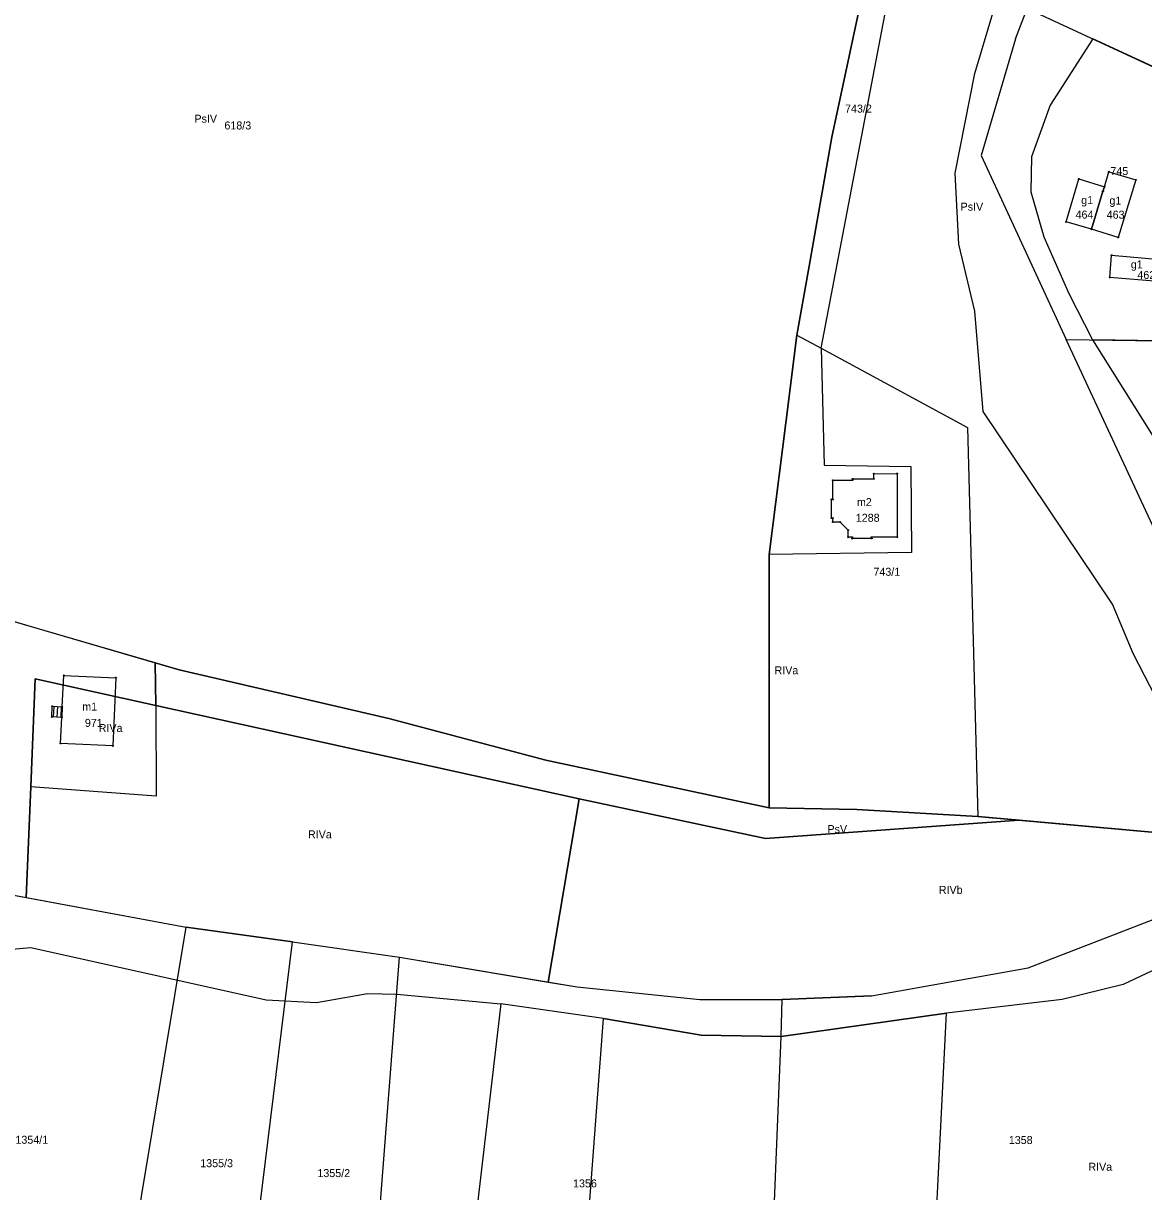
# Model space of a CAD drawing. Extents: x 7498273 to 7499989, y 5499795 to 5500810.
# Drawn here: x 7498378.9 to 7498588.9, y 5500193.5 to 5500412.5 of the extents above; entities that cross this region are included whole.
import ezdxf

# ---------------------------------------------------------------- set-up
doc = ezdxf.new("R2010")
doc.units = 0
for name, color, linetype in [('209-oznaczenie konturu klasyfikacyjnego', 7, 'Continuous'), ('211-numer działki ewidencyjnej', 7, 'Continuous'), ('217-kontur klasyfikacyjny', 7, 'Continuous'), ('218-kontur użytku gruntowego', 7, 'Continuous'), ('219-działka ewidencyjna', 7, 'Continuous'), ('312-budynek ewidencyjny', 7, 'Continuous'), ('312-oznaczenie budynku ewidencyjnego', 7, 'Continuous'), ('312-oznaczenie budynku ewidencyjnego-Atr117', 7, 'Continuous'), ('352-schody', 7, 'Continuous'), ('Punkt budynku', 7, 'Continuous')]:
    doc.layers.add(name, color=color, linetype=linetype)

# ---------------------------------------------------------------- blocks, each defined once
blk = doc.blocks.new('PUNKTBUD')
blk.add_circle((0, 0), 0.09)

msp = doc.modelspace()

# ---------------------------------------------------------------- linework, layer by layer
at = {"layer": '217-kontur klasyfikacyjny'}
for points in [[(7498537.31, 5500423.31), (7498530.46, 5500391.16)], [(7498557.26, 5500403.1), (7498561.04, 5500415.63)], [(7498579.36, 5500409.58), (7498571.4, 5500397.16)], [(7498593.88, 5500402.87), (7498579.36, 5500409.58)], [(7498553.6, 5500384.36), (7498557.26, 5500403.1)], [(7498571.4, 5500397.16), (7498567.9, 5500387.46)], [(7498530.46, 5500391.16), (7498526.05, 5500365.93)], [(7498567.9, 5500387.46), (7498567.77, 5500380.87)], [(7498554.29, 5500371.11), (7498553.6, 5500384.36)], [(7498567.77, 5500380.87), (7498570.2, 5500372.45)], [(7498557.25, 5500358.52), (7498554.29, 5500371.11)], [(7498570.2, 5500372.45), (7498574.86, 5500361.85)], [(7498526.05, 5500365.93), (7498523.88, 5500354.06)], [(7498574.86, 5500361.85), (7498579.32, 5500353.13)], [(7498558.82, 5500339.7), (7498557.25, 5500358.52)], [(7498521.83, 5500337.58), (7498523.88, 5500354.06)], [(7498523.88, 5500354.06), (7498528.45, 5500351.58)], [(7498528.45, 5500351.58), (7498529.03, 5500329.67)], [(7498579.32, 5500353.13), (7498604.68, 5500352.8)], [(7498579.32, 5500353.13), (7498605.75, 5500311.04)], [(7498583.05, 5500303.6), (7498558.82, 5500339.7)], [(7498518.75, 5500312.94), (7498521.83, 5500337.58)], [(7498529.03, 5500329.67), (7498545.29, 5500329.41)], [(7498545.29, 5500329.41), (7498545.38, 5500313.27)], [(7498545.38, 5500313.27), (7498518.75, 5500312.94)], [(7498518.75, 5500312.94), (7498518.75, 5500308.3)], [(7498518.75, 5500308.3), (7498518.73, 5500265.44)], [(7498381.55, 5500299.07), (7498363.93, 5500304.21)], [(7498586.95, 5500294.36), (7498583.05, 5500303.6)], [(7498403.65, 5500292.62), (7498381.55, 5500299.07)], [(7498403.76, 5500284.65), (7498403.65, 5500292.62)], [(7498408.16, 5500291.3), (7498403.65, 5500292.62)], [(7498602.66, 5500263.82), (7498586.95, 5500294.36)], [(7498447.43, 5500282.19), (7498408.16, 5500291.3)], [(7498380.33, 5500269.38), (7498381.16, 5500289.64)], [(7498381.16, 5500289.64), (7498403.76, 5500284.65)], [(7498483.09, 5500267.14), (7498403.76, 5500284.65)], [(7498403.76, 5500284.65), (7498403.81, 5500267.65)], [(7498476.87, 5500274.35), (7498447.43, 5500282.19)], [(7498518.73, 5500265.44), (7498476.87, 5500274.35)], [(7498379.48, 5500248.65), (7498380.33, 5500269.38)], [(7498403.81, 5500267.65), (7498380.33, 5500269.38)], [(7498477.33, 5500232.8), (7498483.09, 5500267.14)], [(7498483.09, 5500267.14), (7498518.06, 5500259.71)], [(7498535.17, 5500265.11), (7498518.73, 5500265.44)], [(7498557.81, 5500263.82), (7498535.17, 5500265.11)], [(7498565.56, 5500263.13), (7498557.81, 5500263.82)], [(7498518.06, 5500259.71), (7498565.56, 5500263.13)], [(7498598.77, 5500260.15), (7498565.56, 5500263.13)], [(7498370.04, 5500250.4), (7498379.48, 5500248.65)], [(7498379.48, 5500248.65), (7498409.43, 5500243.11)], [(7498567.27, 5500235.44), (7498595.68, 5500246.48)], [(7498409.43, 5500243.11), (7498429.42, 5500240.34)], [(7498429.42, 5500240.34), (7498449.47, 5500237.45)], [(7498366.87, 5500238.07), (7498380.36, 5500239.26)], [(7498380.36, 5500239.26), (7498424.44, 5500229.47)], [(7498449.47, 5500237.45), (7498477.33, 5500232.8)], [(7498596.86, 5500237.88), (7498585.09, 5500232.36)], [(7498537.93, 5500230.19), (7498567.27, 5500235.44)], [(7498477.33, 5500232.8), (7498482.74, 5500231.9)], [(7498482.74, 5500231.9), (7498505.74, 5500229.52)], [(7498585.09, 5500232.36), (7498573.61, 5500229.55)], [(7498424.44, 5500229.47), (7498433.86, 5500228.98)], [(7498433.86, 5500228.98), (7498443.47, 5500230.62)], [(7498443.47, 5500230.62), (7498448.93, 5500230.55)], [(7498448.93, 5500230.55), (7498468.44, 5500228.73)], [(7498468.44, 5500228.73), (7498459.42, 5500151.72)], [(7498487.66, 5500225.94), (7498468.44, 5500228.73)], [(7498505.74, 5500229.52), (7498521.13, 5500229.5)], [(7498521.13, 5500229.5), (7498537.93, 5500230.19)], [(7498573.61, 5500229.55), (7498551.94, 5500226.98)], [(7498551.94, 5500226.98), (7498520.99, 5500222.57)], [(7498505.95, 5500222.86), (7498487.66, 5500225.94)], [(7498520.99, 5500222.57), (7498505.95, 5500222.86)]]:
    msp.add_lwpolyline(points, dxfattribs=at)
at = {"layer": '218-kontur użytku gruntowego'}
for points in [[(7498537.31, 5500423.31), (7498530.46, 5500391.16)], [(7498557.26, 5500403.1), (7498561.04, 5500415.63)], [(7498579.36, 5500409.58), (7498571.4, 5500397.16)], [(7498593.88, 5500402.87), (7498579.36, 5500409.58)], [(7498553.6, 5500384.36), (7498557.26, 5500403.1)], [(7498571.4, 5500397.16), (7498567.9, 5500387.46)], [(7498530.46, 5500391.16), (7498526.05, 5500365.93)], [(7498567.9, 5500387.46), (7498567.77, 5500380.87)], [(7498554.29, 5500371.11), (7498553.6, 5500384.36)], [(7498567.77, 5500380.87), (7498570.2, 5500372.45)], [(7498557.25, 5500358.52), (7498554.29, 5500371.11)], [(7498570.2, 5500372.45), (7498574.86, 5500361.85)], [(7498526.05, 5500365.93), (7498523.88, 5500354.06)], [(7498574.86, 5500361.85), (7498579.32, 5500353.13)], [(7498558.82, 5500339.7), (7498557.25, 5500358.52)], [(7498523.88, 5500354.06), (7498521.83, 5500337.58)], [(7498523.88, 5500354.06), (7498528.45, 5500351.58)], [(7498528.45, 5500351.58), (7498529.03, 5500329.67)], [(7498579.32, 5500353.13), (7498605.75, 5500311.04)], [(7498604.68, 5500352.8), (7498579.32, 5500353.13)], [(7498583.05, 5500303.6), (7498558.82, 5500339.7)], [(7498521.83, 5500337.58), (7498518.75, 5500312.94)], [(7498529.03, 5500329.67), (7498545.29, 5500329.41)], [(7498545.29, 5500329.41), (7498545.38, 5500313.27)], [(7498545.38, 5500313.27), (7498518.75, 5500312.94)], [(7498518.75, 5500312.94), (7498518.75, 5500308.3)], [(7498518.75, 5500308.3), (7498518.73, 5500265.44)], [(7498381.55, 5500299.07), (7498363.93, 5500304.21)], [(7498586.95, 5500294.36), (7498583.05, 5500303.6)], [(7498403.65, 5500292.62), (7498381.55, 5500299.07)], [(7498403.65, 5500292.62), (7498403.76, 5500284.65)], [(7498408.16, 5500291.3), (7498403.65, 5500292.62)], [(7498602.66, 5500263.82), (7498586.95, 5500294.36)], [(7498447.43, 5500282.19), (7498408.16, 5500291.3)], [(7498381.16, 5500289.64), (7498380.33, 5500269.38)], [(7498403.76, 5500284.65), (7498381.16, 5500289.64)], [(7498403.76, 5500284.65), (7498483.09, 5500267.14)], [(7498403.76, 5500284.65), (7498403.81, 5500267.65)], [(7498476.87, 5500274.35), (7498447.43, 5500282.19)], [(7498518.73, 5500265.44), (7498476.87, 5500274.35)], [(7498380.33, 5500269.38), (7498379.48, 5500248.65)], [(7498403.81, 5500267.65), (7498380.33, 5500269.38)], [(7498483.09, 5500267.14), (7498477.33, 5500232.8)], [(7498518.06, 5500259.71), (7498483.09, 5500267.14)], [(7498518.73, 5500265.44), (7498535.17, 5500265.11)], [(7498535.17, 5500265.11), (7498557.81, 5500263.82)], [(7498557.81, 5500263.82), (7498565.56, 5500263.13)], [(7498565.56, 5500263.13), (7498518.06, 5500259.71)], [(7498565.56, 5500263.13), (7498598.77, 5500260.15)], [(7498370.04, 5500250.4), (7498379.48, 5500248.65)], [(7498379.48, 5500248.65), (7498409.43, 5500243.11)], [(7498567.27, 5500235.44), (7498595.68, 5500246.48)], [(7498409.43, 5500243.11), (7498429.42, 5500240.34)], [(7498429.42, 5500240.34), (7498449.47, 5500237.45)], [(7498366.87, 5500238.07), (7498380.36, 5500239.26)], [(7498380.36, 5500239.26), (7498424.44, 5500229.47)], [(7498449.47, 5500237.45), (7498477.33, 5500232.8)], [(7498596.86, 5500237.88), (7498585.09, 5500232.36)], [(7498537.93, 5500230.19), (7498567.27, 5500235.44)], [(7498477.33, 5500232.8), (7498482.74, 5500231.9)], [(7498482.74, 5500231.9), (7498505.74, 5500229.52)], [(7498585.09, 5500232.36), (7498573.61, 5500229.55)], [(7498424.44, 5500229.47), (7498433.86, 5500228.98)], [(7498433.86, 5500228.98), (7498443.47, 5500230.62)], [(7498443.47, 5500230.62), (7498448.93, 5500230.55)], [(7498448.93, 5500230.55), (7498468.44, 5500228.73)], [(7498468.44, 5500228.73), (7498459.42, 5500151.72)], [(7498487.66, 5500225.94), (7498468.44, 5500228.73)], [(7498505.74, 5500229.52), (7498521.13, 5500229.5)], [(7498521.13, 5500229.5), (7498537.93, 5500230.19)], [(7498573.61, 5500229.55), (7498551.94, 5500226.98)], [(7498551.94, 5500226.98), (7498520.99, 5500222.57)], [(7498505.95, 5500222.86), (7498487.66, 5500225.94)], [(7498520.99, 5500222.57), (7498505.95, 5500222.86)]]:
    msp.add_lwpolyline(points, dxfattribs=at)
at = {"layer": '219-działka ewidencyjna'}
for points in [[(7498528.45, 5500351.58), (7498542.02, 5500422.54)], [(7498530.46, 5500391.16), (7498537.31, 5500423.31)], [(7498564.91, 5500409.57), (7498567.09, 5500415.26)], [(7498567.09, 5500415.26), (7498606.9, 5500396.84)], [(7498564.91, 5500409.57), (7498558.46, 5500387.69)], [(7498526.05, 5500365.93), (7498530.46, 5500391.16)], [(7498558.46, 5500387.69), (7498574.39, 5500353.19)], [(7498523.88, 5500354.06), (7498526.05, 5500365.93)], [(7498521.83, 5500337.58), (7498523.88, 5500354.06)], [(7498523.88, 5500354.06), (7498528.45, 5500351.58)], [(7498528.45, 5500351.58), (7498555.91, 5500336.73)], [(7498574.39, 5500353.19), (7498604.68, 5500352.8)], [(7498621.71, 5500251.36), (7498574.39, 5500353.19)], [(7498518.75, 5500312.94), (7498521.83, 5500337.58)], [(7498555.91, 5500336.73), (7498557.81, 5500263.82)], [(7498518.75, 5500308.3), (7498518.75, 5500312.94)], [(7498518.73, 5500265.44), (7498518.75, 5500308.3)], [(7498363.93, 5500304.21), (7498408.16, 5500291.3)], [(7498408.16, 5500291.3), (7498447.43, 5500282.19)], [(7498447.43, 5500282.19), (7498476.87, 5500274.35)], [(7498476.87, 5500274.35), (7498518.73, 5500265.44)], [(7498518.73, 5500265.44), (7498535.17, 5500265.11)], [(7498535.17, 5500265.11), (7498557.81, 5500263.82)], [(7498557.81, 5500263.82), (7498598.77, 5500260.15)], [(7498370.04, 5500250.4), (7498409.43, 5500243.11)], [(7498567.27, 5500235.44), (7498595.68, 5500246.48)], [(7498394.78, 5500154.57), (7498409.43, 5500243.11)], [(7498429.42, 5500240.34), (7498409.43, 5500243.11)], [(7498418.64, 5500153.08), (7498429.42, 5500240.34)], [(7498429.42, 5500240.34), (7498449.47, 5500237.45)], [(7498442.81, 5500152.13), (7498449.47, 5500237.45)], [(7498449.47, 5500237.45), (7498482.74, 5500231.9)], [(7498537.93, 5500230.19), (7498567.27, 5500235.44)], [(7498482.74, 5500231.9), (7498505.74, 5500229.52)], [(7498505.74, 5500229.52), (7498521.13, 5500229.5)], [(7498520.99, 5500222.57), (7498521.13, 5500229.5)], [(7498537.93, 5500230.19), (7498521.13, 5500229.5)], [(7498520.99, 5500222.57), (7498551.94, 5500226.98)], [(7498548.54, 5500158.39), (7498551.94, 5500226.98)], [(7498482.05, 5500151.16), (7498487.66, 5500225.94)], [(7498487.66, 5500225.94), (7498505.95, 5500222.86)], [(7498505.95, 5500222.86), (7498520.99, 5500222.57)], [(7498518.23, 5500154.59), (7498520.99, 5500222.57)]]:
    msp.add_lwpolyline(points, dxfattribs=at)
at = {"layer": '312-budynek ewidencyjny'}
for points in [[(7498581.55, 5500381.86), (7498582.39, 5500384.67)], [(7498582.39, 5500384.67), (7498587.42, 5500383.12)], [(7498574.41, 5500375.24), (7498576.74, 5500383.31)], [(7498576.74, 5500383.31), (7498581.55, 5500381.86)], [(7498587.42, 5500383.12), (7498584.11, 5500372.34)], [(7498581.29, 5500380.99), (7498579.11, 5500373.87)], [(7498579.11, 5500373.87), (7498581.29, 5500380.99)], [(7498581.55, 5500381.86), (7498581.29, 5500380.99)], [(7498581.29, 5500380.99), (7498581.55, 5500381.86)], [(7498579.11, 5500373.87), (7498574.41, 5500375.24)], [(7498584.11, 5500372.34), (7498579.11, 5500373.87)], [(7498582.55, 5500364.85), (7498582.91, 5500369.02)], [(7498582.91, 5500369.02), (7498591.99, 5500368.23)], [(7498591.63, 5500364.06), (7498582.55, 5500364.85)], [(7498538.35, 5500328.07), (7498542.7, 5500328.08)], [(7498538.36, 5500327.11), (7498538.35, 5500328.07)], [(7498542.7, 5500328.08), (7498542.73, 5500316.18)], [(7498530.66, 5500326.85), (7498534.36, 5500326.86)], [(7498530.67, 5500323.25), (7498530.66, 5500326.85)], [(7498534.36, 5500327.1), (7498538.36, 5500327.11)], [(7498534.36, 5500326.86), (7498534.36, 5500327.1)], [(7498530.42, 5500323.25), (7498530.67, 5500323.25)], [(7498530.43, 5500319.75), (7498530.42, 5500323.25)], [(7498530.68, 5500319.75), (7498530.43, 5500319.75)], [(7498530.68, 5500319), (7498530.68, 5500319.75)], [(7498532.03, 5500319), (7498530.68, 5500319)], [(7498533.52, 5500317.51), (7498532.03, 5500319)], [(7498533.52, 5500316.16), (7498533.52, 5500317.51)], [(7498534.28, 5500316.16), (7498533.52, 5500316.16)], [(7498534.29, 5500315.91), (7498534.28, 5500316.16)], [(7498537.94, 5500315.92), (7498534.29, 5500315.91)], [(7498542.73, 5500316.18), (7498537.93, 5500316.17)], [(7498537.93, 5500316.17), (7498537.94, 5500315.92)], [(7498386.24, 5500284.38), (7498386.51, 5500290.27)], [(7498386.51, 5500290.27), (7498396.3, 5500289.84)], [(7498396.3, 5500289.84), (7498395.69, 5500277.05)], [(7498386.15, 5500282.39), (7498386.24, 5500284.38)], [(7498385.92, 5500277.51), (7498386.15, 5500282.39)], [(7498395.69, 5500277.05), (7498385.92, 5500277.51)]]:
    msp.add_lwpolyline(points, dxfattribs=at)
at = {"layer": '352-schody'}
msp.add_lwpolyline([(7498384.35, 5500284.47), (7498386.24, 5500284.38), (7498386.15, 5500282.39), (7498384.28, 5500282.48)], close=True, dxfattribs=at)
msp.add_lwpolyline([(7498384.35, 5500284.47), (7498386.24, 5500284.38), (7498386.15, 5500282.39), (7498384.28, 5500282.48)], close=True, dxfattribs=at)
for points in [[(7498384.605, 5500282.464), (7498384.7, 5500284.453)], [(7498385.304, 5500282.431), (7498385.399, 5500284.42)], [(7498386.003, 5500282.397), (7498386.098, 5500284.387)]]:
    msp.add_lwpolyline(points, dxfattribs=at)

# ---------------------------------------------------------------- block references
at = {"layer": 'Punkt budynku'}
for p in [(7498582.39, 5500384.67), (7498576.74, 5500383.31), (7498581.55, 5500381.86), (7498587.42, 5500383.12), (7498581.29, 5500380.99), (7498574.41, 5500375.24), (7498579.11, 5500373.87), (7498584.11, 5500372.34), (7498582.91, 5500369.02), (7498582.55, 5500364.85), (7498538.35, 5500328.07), (7498542.7, 5500328.08), (7498530.66, 5500326.85), (7498534.36, 5500327.1), (7498534.36, 5500326.86), (7498538.36, 5500327.11), (7498530.42, 5500323.25), (7498530.67, 5500323.25), (7498530.43, 5500319.75), (7498530.68, 5500319.75), (7498530.68, 5500319), (7498532.03, 5500319), (7498533.52, 5500317.51), (7498537.93, 5500316.17), (7498542.73, 5500316.18), (7498533.52, 5500316.16), (7498534.28, 5500316.16), (7498534.29, 5500315.91), (7498537.94, 5500315.92), (7498386.51, 5500290.27), (7498396.3, 5500289.84), (7498384.35, 5500284.47), (7498386.24, 5500284.38), (7498384.28, 5500282.48), (7498386.15, 5500282.39), (7498385.92, 5500277.51), (7498395.69, 5500277.05)]:
    msp.add_blockref('PUNKTBUD', p, dxfattribs=at)

# ---------------------------------------------------------------- texts
at = {"layer": '209-oznaczenie konturu klasyfikacyjnego'}
for s, p in [('PsIV', (7498411.01, 5500393.85)), ('PsIV', (7498554.6, 5500377.36)), ('RIVa', (7498519.73, 5500290.47)), ('RIVa', (7498393.07, 5500279.65)), ('PsV', (7498529.65, 5500260.71)), ('RIVa', (7498432.29, 5500259.73)), ('RIVb', (7498550.52, 5500249.32)), ('RIVa', (7498578.55, 5500197.43))]:
    msp.add_text(s, height=1.5, dxfattribs=at).set_placement(p)
at = {"layer": '211-numer działki ewidencyjnej'}
for s, p in [('743/2', (7498532.95, 5500395.74)), ('618/3', (7498416.63, 5500392.58)), ('745', (7498582.68, 5500384.03)), ('743/1', (7498538.27, 5500308.94)), ('1354/1', (7498377.46, 5500202.49)), ('1358', (7498563.64, 5500202.44)), ('1355/3', (7498412.1, 5500198.1)), ('1355/2', (7498434.06, 5500196.24)), ('1356', (7498481.97, 5500194.31))]:
    msp.add_text(s, height=1.5, dxfattribs=at).set_placement(p)
at = {"layer": '312-oznaczenie budynku ewidencyjnego'}
for s, p in [('464', (7498576.15, 5500375.88)), ('463', (7498581.98, 5500375.86)), ('462', (7498587.74, 5500364.57)), ('1288', (7498534.96, 5500319.06)), ('971', (7498390.48, 5500280.62))]:
    msp.add_text(s, height=1.5, dxfattribs=at).set_placement(p)
at = {"layer": '312-oznaczenie budynku ewidencyjnego-Atr117'}
for s, p in [('g1', (7498577.209, 5500378.59)), ('g1', (7498582.499, 5500378.51)), ('g1', (7498586.499, 5500366.54)), ('m2', (7498535.166, 5500322)), ('m1', (7498389.985, 5500283.66))]:
    msp.add_text(s, height=1.5, dxfattribs=at).set_placement(p)

doc.saveas('drawing.dxf')
